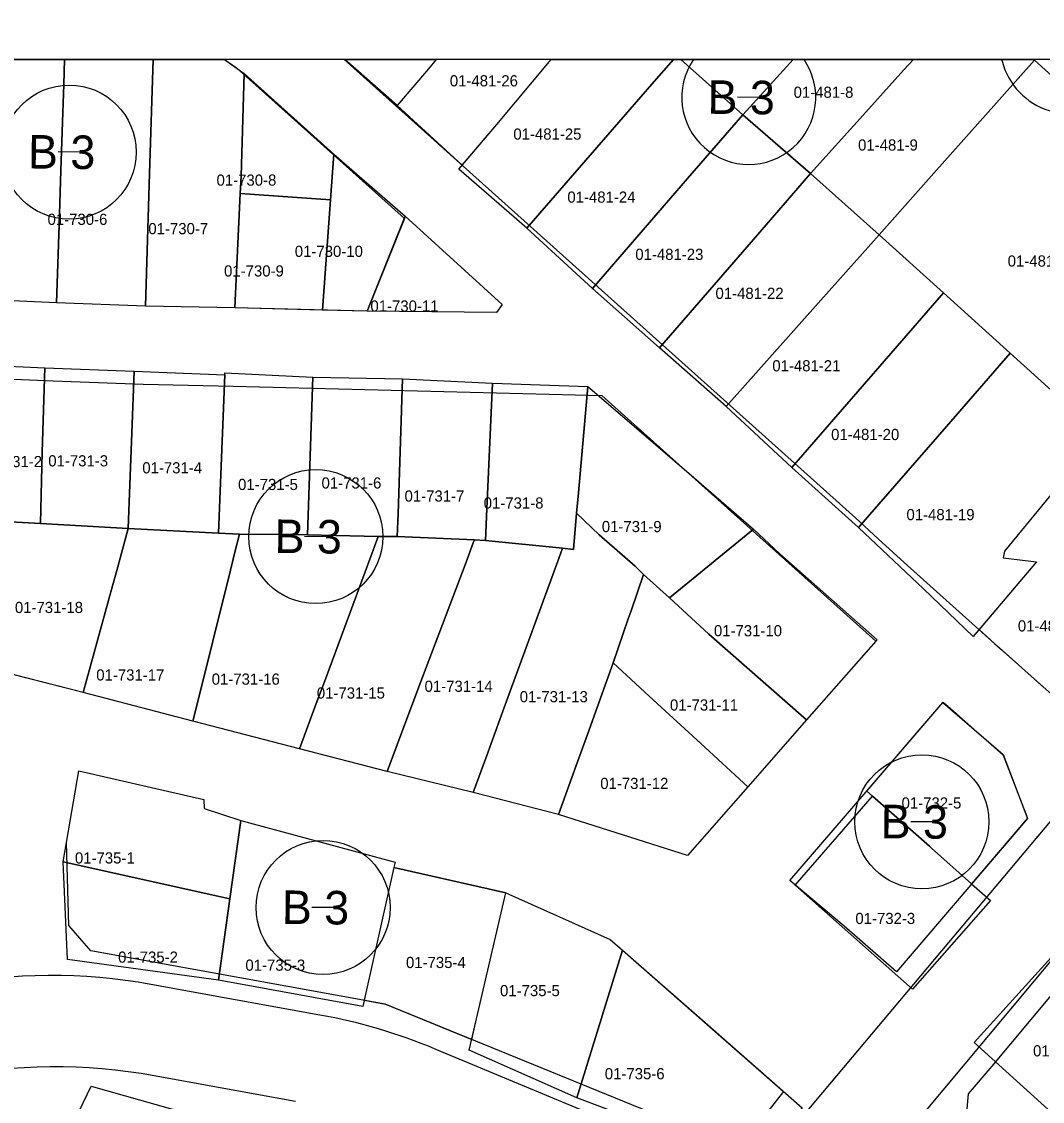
# Model space of a CAD drawing. Extents: x 413946 to 415528, y 4453939 to 4454944.
# Drawn here: x 415021.3 to 415112.6, y 4454642.2 to 4454738.8 of the extents above; entities that cross this region are included whole.
import ezdxf

# ---------------------------------------------------------------- set-up
doc = ezdxf.new("R2010")
doc.units = 0
for name, color, linetype in [('0_KADASTRO', 7, 'Continuous'), ('0_ÖNERİ_LEJAND', 7, 'Continuous'), ('Level 27', 7, 'Continuous'), ('Level 28', 7, 'Continuous'), ('Level 29', 7, 'Continuous'), ('Level 32', 7, 'Continuous'), ('Level 58', 7, 'Continuous'), ('Level 62', 7, 'Continuous')]:
    doc.layers.add(name, color=color, linetype=linetype)

msp = doc.modelspace()

# ---------------------------------------------------------------- linework, layer by layer
at = {"layer": '0_KADASTRO'}
for p, q in [((415058.37, 4454735.447), (415057.67, 4454734.62)), ((415057.67, 4454734.62), (415054.87, 4454731.33)), ((415054.87, 4454731.33), (415060.706, 4454725.98)), ((415060.706, 4454725.98), (415063.79, 4454729.64)), ((415114.479, 4454697.827), (415109.25, 4454691.45)), ((415109.25, 4454691.45), (415109.13, 4454690.83)), ((415109.13, 4454690.83), (415112.11, 4454690.48)), ((415112.11, 4454690.48), (415106.961, 4454684.425))]:
    msp.add_line(p, q, dxfattribs=at)
for points in [[(415025.111, 4454735.447), (415025.03, 4454733.2), (415024.95, 4454730.7), (415024.77, 4454725.52), (415024.61, 4454720.65), (415024.37, 4454713.67), (415017.06, 4454714), (415016.88, 4454722.05), (415016.81, 4454724.66), (415017.02, 4454730.02), (415016, 4454730), (415015.59, 4454735.32), (415017.152, 4454735.608)], [(415017.152, 4454735.608), (415017.152, 4454735.447), (415025.111, 4454735.447)], [(415033.05, 4454735.447), (415032.72, 4454725.24), (415032.35, 4454713.38), (415024.37, 4454713.67), (415024.61, 4454720.65), (415024.77, 4454725.52), (415024.95, 4454730.7), (415025.03, 4454733.2), (415025.111, 4454735.447)], [(415025.111, 4454735.447), (415033.05, 4454735.447)], [(415039.432, 4454735.447), (415041.19, 4454734.2), (415040.917, 4454724.997), (415040.83, 4454723.465), (415040.35, 4454713.21), (415032.35, 4454713.38), (415032.72, 4454725.24), (415033.05, 4454735.447)], [(415033.05, 4454735.447), (415039.432, 4454735.447)], [(415050.205, 4454735.447), (415058.37, 4454735.447)], [(415058.37, 4454735.447), (415057.67, 4454734.62), (415054.87, 4454731.33), (415050.205, 4454735.447)], [(415068.677, 4454735.447), (415058.37, 4454735.447)], [(415079.601, 4454735.447), (415077.68, 4454733.23), (415069.797, 4454724.182), (415066.48, 4454720.35), (415060.41, 4454725.62), (415063.79, 4454729.64), (415068.677, 4454735.447)], [(415063.79, 4454729.64), (415068.677, 4454735.447)], [(415080.264, 4454735.447), (415085.83, 4454730.49), (415080.88, 4454724.8), (415072.36, 4454714.96), (415066.48, 4454720.35), (415069.797, 4454724.182), (415077.68, 4454733.23), (415079.601, 4454735.447)], [(415068.677, 4454735.447), (415079.601, 4454735.447)], [(415079.601, 4454735.447), (415080.264, 4454735.447)], [(415080.264, 4454735.447), (415090.318, 4454735.447)], [(415090.318, 4454735.447), (415087.37, 4454732.2), (415085.83, 4454730.49), (415080.264, 4454735.447)], [(415101.084, 4454735.447), (415100.24, 4454734.51), (415096.55, 4454730.43), (415091.89, 4454725.25), (415085.83, 4454730.49), (415087.37, 4454732.2), (415090.318, 4454735.447)], [(415090.318, 4454735.447), (415101.084, 4454735.447)], [(415111.876, 4454735.447), (415111.94, 4454735.39), (415102.68, 4454725), (415098.01, 4454719.74), (415091.89, 4454725.25), (415096.55, 4454730.43), (415100.24, 4454734.51), (415101.084, 4454735.447)], [(415101.084, 4454735.447), (415111.876, 4454735.447)], [(415106.961, 4454684.425), (415108.38, 4454683.16), (415108.597, 4454682.963)], [(415108.597, 4454682.963), (415109.064, 4454682.547), (415112.79, 4454679.22)]]:
    msp.add_lwpolyline(points, dxfattribs=at)
for points in [[(415098.01, 4454719.74), (415102.68, 4454725), (415111.94, 4454735.39), (415131.68, 4454717.49), (415127.099, 4454712.397), (415124.569, 4454709.584), (415119.795, 4454704.277), (415117.72, 4454701.97), (415109.75, 4454709.16), (415103.77, 4454714.55)], [(415040.83, 4454723.465), (415040.917, 4454724.997), (415041.19, 4454734.2), (415049.22, 4454726.98), (415048.91, 4454722.89)], [(415072.36, 4454714.96), (415080.88, 4454724.8), (415085.83, 4454730.49), (415091.89, 4454725.25), (415086.76, 4454719.32), (415078.36, 4454709.65)], [(415048.2, 4454713.01), (415048.91, 4454722.89), (415049.22, 4454726.98), (415055.6, 4454721.41), (415052.19, 4454712.91)], [(415078.36, 4454709.65), (415086.76, 4454719.32), (415091.89, 4454725.25), (415098.01, 4454719.74), (415092.79, 4454713.89), (415084.34, 4454704.39)], [(415040.35, 4454713.21), (415040.83, 4454723.465), (415048.91, 4454722.89), (415048.2, 4454713.01)], [(415052.19, 4454712.91), (415055.6, 4454721.41), (415064.29, 4454713.53), (415063.78, 4454712.8)], [(415084.34, 4454704.39), (415092.79, 4454713.89), (415098.01, 4454719.74), (415103.77, 4454714.55), (415098.09, 4454708), (415090.22, 4454698.93)], [(415090.22, 4454698.93), (415098.09, 4454708), (415103.77, 4454714.55), (415109.75, 4454709.16), (415104.04, 4454702.61), (415096.17, 4454693.57)], [(415096.17, 4454693.57), (415104.04, 4454702.61), (415109.75, 4454709.16), (415117.72, 4454701.97), (415114.479, 4454697.827), (415109.25, 4454691.45), (415109.13, 4454690.83), (415112.11, 4454690.48), (415106.43, 4454683.8), (415101.98, 4454688.08)], [(415017.49, 4454708.11), (415023.33, 4454707.86), (415023.11, 4454700.31), (415022.94, 4454693.93), (415018.58, 4454694.15), (415018.29, 4454694.17), (415018.06, 4454698.06), (415017.98, 4454699.39)], [(415022.94, 4454693.93), (415023.11, 4454700.31), (415023.33, 4454707.86), (415031.35, 4454707.54), (415031.07, 4454700.46), (415030.94, 4454697.41), (415030.79, 4454693.47)], [(415030.79, 4454693.47), (415030.94, 4454697.41), (415031.07, 4454700.46), (415031.35, 4454707.54), (415039.46, 4454707.22), (415039.04, 4454696.82), (415038.89, 4454693.05)], [(415038.89, 4454693.05), (415039.04, 4454696.82), (415039.46, 4454707.22), (415039.46, 4454707.39), (415047.32, 4454707), (415046.86, 4454692.91), (415044.33, 4454692.93), (415040.75, 4454692.96)], [(415046.86, 4454692.91), (415047.32, 4454707), (415055.36, 4454706.85), (415054.96, 4454694.79), (415054.89, 4454692.74), (415053.19, 4454692.75)], [(415054.89, 4454692.74), (415054.96, 4454694.79), (415055.36, 4454706.85), (415063.41, 4454706.48), (415062.91, 4454695.23), (415062.79, 4454692.39), (415061.79, 4454692.44)], [(415062.79, 4454692.39), (415062.91, 4454695.23), (415063.41, 4454706.48), (415071.95, 4454706.18), (415071.1, 4454696.65), (415070.94, 4454694.84), (415070.65, 4454691.6), (415069.69, 4454691.7)], [(415070.94, 4454694.84), (415071.1, 4454696.65), (415071.95, 4454706.18), (415074.63, 4454703.87), (415081.43, 4454698.02), (415086.78, 4454693.41), (415079.26, 4454687.27), (415076.94, 4454689.35), (415076.19, 4454690.1), (415072.97, 4454692.89)], [(415061.69, 4454669.85), (415062.89, 4454673.14), (415064.47, 4454677.44), (415068.94, 4454689.65), (415069.38, 4454690.86), (415069.69, 4454691.7), (415070.65, 4454691.6), (415070.94, 4454694.84), (415072.97, 4454692.89), (415076.19, 4454690.1), (415076.94, 4454689.35), (415075.81, 4454686.11), (415075.55, 4454685.37), (415074.2, 4454681.45), (415072.77, 4454677.46), (415071.9, 4454675.03), (415070.9, 4454672.27), (415069.32, 4454667.88), (415062.85, 4454669.55)], [(415018.58, 4454694.15), (415022.94, 4454693.93), (415030.79, 4454693.47), (415029.77, 4454689.72), (415029.39, 4454688.33), (415026.77, 4454678.78), (415018.64, 4454680.86), (415018.63, 4454682.96), (415018.59, 4454690.94)], [(415026.77, 4454678.78), (415029.39, 4454688.33), (415029.77, 4454689.72), (415030.79, 4454693.47), (415038.89, 4454693.05), (415040.75, 4454692.96), (415040.39, 4454691.48), (415039.74, 4454688.88), (415039, 4454685.92), (415037.72, 4454680.72), (415036.6, 4454676.22)], [(415079.26, 4454687.27), (415086.78, 4454693.41), (415089.12, 4454691.2), (415097.84, 4454683.5), (415091.51, 4454676.33), (415082.79, 4454684.01)], [(415036.6, 4454676.22), (415037.72, 4454680.72), (415039, 4454685.92), (415039.74, 4454688.88), (415040.39, 4454691.48), (415040.75, 4454692.96), (415044.33, 4454692.93), (415046.86, 4454692.91), (415053.19, 4454692.75), (415052.53, 4454690.97), (415048.28, 4454679.51), (415047.73, 4454678.03), (415046.14, 4454673.74)], [(415046.14, 4454673.74), (415047.73, 4454678.03), (415048.28, 4454679.51), (415052.53, 4454690.97), (415053.19, 4454692.75), (415054.89, 4454692.74), (415061.79, 4454692.44), (415061.69, 4454692.2), (415061.04, 4454690.46), (415057.15, 4454680.15), (415055.92, 4454676.9), (415053.97, 4454671.71)], [(415053.97, 4454671.71), (415055.92, 4454676.9), (415057.15, 4454680.15), (415061.04, 4454690.46), (415061.69, 4454692.2), (415061.79, 4454692.44), (415062.79, 4454692.39), (415069.69, 4454691.7), (415069.38, 4454690.86), (415068.94, 4454689.65), (415064.47, 4454677.44), (415062.89, 4454673.14), (415061.69, 4454669.85)], [(415074.2, 4454681.45), (415075.55, 4454685.37), (415075.81, 4454686.11), (415076.94, 4454689.35), (415079.26, 4454687.27), (415082.79, 4454684.01), (415091.51, 4454676.33), (415086.27, 4454670.34), (415082.05, 4454674.24), (415077.44, 4454678.47)], [(415069.32, 4454667.88), (415070.9, 4454672.27), (415071.9, 4454675.03), (415072.77, 4454677.46), (415074.2, 4454681.45), (415077.44, 4454678.47), (415082.05, 4454674.24), (415086.27, 4454670.34), (415080.86, 4454664.21)], [(415096.92, 4454669.96), (415103.76, 4454677.93), (415104.401, 4454677.364), (415109.128, 4454673.178), (415111.29, 4454667.53), (415106.296, 4454661.671), (415102.722, 4454664.859), (415102.53, 4454665.03), (415097.42, 4454669.52)], [(415024.99, 4454663.64), (415026.37, 4454671.78), (415037.57, 4454669.2), (415037.59, 4454668.42), (415040.88, 4454667.33), (415039.91, 4454660.31)], [(415097.42, 4454669.52), (415102.53, 4454665.03), (415102.722, 4454664.859), (415106.296, 4454661.671), (415107.99, 4454660.16), (415101.01, 4454652.23), (415090.5, 4454661.55)], [(415038.89, 4454653.05), (415039.91, 4454660.31), (415040.88, 4454667.33), (415054.69, 4454663.6), (415054.59, 4454663.14), (415052.08, 4454651.91), (415051.81, 4454650.7)], [(415024.99, 4454663.64), (415039.91, 4454660.31), (415038.89, 4454653.05), (415025.38, 4454654.88)], [(415061.557, 4454647.741), (415061.99, 4454649.58), (415064.61, 4454660.85), (415054.59, 4454663.14), (415052.08, 4454651.91), (415051.93, 4454651.24), (415053.82, 4454650.9)], [(415061.33, 4454646.78), (415061.99, 4454649.58), (415064.61, 4454660.85), (415073.94, 4454656.69), (415075.05, 4454655.72), (415070.95, 4454642.51)], [(415115.36, 4454639.48), (415106.54, 4454647.45), (415113.995, 4454655.712), (415115.997, 4454657.931), (415124.803, 4454650.003), (415122.096, 4454646.985), (415120.047, 4454644.702)], [(415070.95, 4454642.51), (415075.05, 4454655.72), (415082.45, 4454649.24), (415091.13, 4454641.61), (415086.82, 4454636.63), (415076.04, 4454640.6)], [(415021.67, 4454631.53), (415022.08, 4454632.37), (415026.78, 4454642.05), (415027.49, 4454643.56), (415036.14, 4454641.12), (415031.69, 4454631.71), (415030.81, 4454629.85), (415029.75, 4454627.6), (415028.83, 4454628.04), (415025.24, 4454629.78), (415023.09, 4454630.83)]]:
    msp.add_lwpolyline(points, close=True, dxfattribs=at)
at = {"layer": '0_ÖNERİ_LEJAND'}
msp.add_lwpolyline([(415017.152, 4454915.569), (415467.6, 4454915.569), (415467.6, 4454735.447), (415017.152, 4454735.447)], close=True, dxfattribs=at)
at = {"layer": 'Level 27'}
for p, q in [((415055.524, 4454721.222), (415052.19, 4454712.91)), ((415025.28, 4454665.35), (415026.37, 4454671.78))]:
    msp.add_line(p, q, dxfattribs=at)
for points in [[(415039.433, 4454735.447), (415040.494, 4454734.694)], [(415095.904, 4454694.429), (415050.142, 4454735.447)], [(415111.879, 4454735.447), (415111.942, 4454735.392), (415131.68, 4454717.49), (415136.69, 4454712.995), (415143.609, 4454706.787)], [(415040.494, 4454734.694), (415055.524, 4454721.222)], [(415052.19, 4454712.91), (415040.35, 4454713.21), (415032.35, 4454713.38), (415024.37, 4454713.67), (415017.06, 4454714), (415004.99, 4454713.771)], [(415005.465, 4454706.778), (415016.969, 4454706.997), (415024.085, 4454706.676), (415032.149, 4454706.383), (415040.187, 4454706.212), (415073.205, 4454705.374)], [(415073.205, 4454705.374), (415097.738, 4454683.384)], [(415097.945, 4454692.55), (415095.904, 4454694.429)], [(415100.265, 4454690.415), (415097.945, 4454692.55)], [(415097.738, 4454683.384), (415091.51, 4454676.33), (415086.27, 4454670.34), (415080.86, 4454664.21), (415069.32, 4454667.88), (415061.69, 4454669.85), (415053.97, 4454671.71), (415046.14, 4454673.74), (415036.6, 4454676.22), (415026.77, 4454678.78), (415016.84, 4454681.32)], [(415026.37, 4454671.78), (415037.57, 4454669.2), (415037.59, 4454668.42), (415040.88, 4454667.33), (415054.69, 4454663.6), (415054.59, 4454663.14), (415064.61, 4454660.85), (415073.94, 4454656.69), (415075.05, 4454655.72), (415089.45, 4454643.084)], [(415025.486, 4454657.931), (415025.28, 4454665.35)], [(415089.45, 4454643.084), (415085.468, 4454637.964), (415053.817, 4454650.898), (415027.445, 4454655.668), (415025.486, 4454657.931)]]:
    msp.add_lwpolyline(points, dxfattribs=at)
at = {"layer": 'Level 28'}
msp.add_lwpolyline([(415099.568, 4454653.782), (415094.891, 4454657.878), (415090.02, 4454661.96), (415096.87, 4454669.91), (415103.72, 4454677.88), (415109.112, 4454673.231)], dxfattribs=at)
at = {"layer": 'Level 29'}
for points in [[(415114.544, 4454677.648), (415108.381, 4454683.158), (415100.265, 4454690.415)], [(415109.112, 4454673.231), (415111.286, 4454667.525)], [(415111.286, 4454667.525), (415099.568, 4454653.782)], [(415104.466, 4454630.039), (415105.557, 4454637.868), (415106.028, 4454642.863), (415108.133, 4454645.332), (415113.307, 4454651.529), (415117.569, 4454656.636), (415120.089, 4454659.561), (415124.446, 4454659.79)]]:
    msp.add_lwpolyline(points, dxfattribs=at)
at = {"layer": 'Level 32'}
for p, q in [((415087.349, 4454732.041), (415085.349, 4454732.061)), ((415026.521, 4454727.147), (415024.521, 4454727.168)), ((415048.59, 4454692.732), (415046.591, 4454692.753)), ((415102.846, 4454667.207), (415100.846, 4454667.228)), ((415049.245, 4454659.532), (415047.245, 4454659.552))]:
    msp.add_line(p, q, dxfattribs=at)
msp.add_lwpolyline([(415091.295, 4454735.447), (415081.402, 4454735.447)], dxfattribs=at)
for centre in [(415025.521, 4454727.157), (415047.591, 4454692.742), (415101.846, 4454667.217), (415048.245, 4454659.542)]:
    msp.add_circle(centre, 6, dxfattribs=at)
msp.add_arc((415086.349, 4454732.051), 6, 145.53274, 34.46726, dxfattribs=at)
at = {"layer": 'Level 58'}
for start, end in [(192.9682, 194.3251), (194.3251, 311.52104)]:
    msp.add_arc((415115.084, 4454736.849), 6.25, start, end, dxfattribs=at)
at = {"layer": 'Level 62'}
for points in [[(415120.385, 4454675.623), (415089.182, 4454638.518)], [(415099.819, 4454638.497), (415111.772, 4454652.811), (415116.044, 4454657.93), (415123.811, 4454667.068)], [(415047.965, 4454649.924), (415032.841, 4454652.66)], [(415082.309, 4454636.873), (415058.291, 4454646.878)], [(415045.765, 4454642.192), (415033.116, 4454644.48)]]:
    msp.add_lwpolyline(points, dxfattribs=at)
for centre, start, end in [((415023.939, 4454603.458), 79.74432, 100.93996), ((415039.065, 4454600.722), 67.385, 79.74647), ((415024.214, 4454595.279), 79.7448, 101.15979)]:
    msp.add_arc(centre, 50, start, end, dxfattribs=at)

# ---------------------------------------------------------------- texts
at = {"layer": '0_KADASTRO'}
for s, p in [('01-481-26', (415059.592, 4454733.038)), ('01-481-8', (415090.364, 4454732.016)), ('01-481-25', (415065.277, 4454728.271)), ('01-481-9', (415096.134, 4454727.293)), ('01-730-8', (415038.71, 4454724.151)), ('01-481-24', (415070.112, 4454722.629)), ('01-730-6', (415023.583, 4454720.641)), ('01-730-7', (415032.605, 4454719.81)), ('01-730-10', (415045.714, 4454717.777)), ('01-481-23', (415076.193, 4454717.508)), ('01-481-10', (415109.528, 4454716.91)), ('01-730-9', (415039.38, 4454716.022)), ('01-481-22', (415083.372, 4454714.015)), ('01-730-11', (415052.485, 4454712.881)), ('01-481-21', (415088.458, 4454707.531)), ('01-481-20', (415093.723, 4454701.384)), ('01-731-2', (415017.739, 4454698.958)), ('01-731-3', (415023.647, 4454699.026)), ('01-731-4', (415032.063, 4454698.402)), ('01-731-5', (415040.637, 4454696.911)), ('01-731-6', (415048.108, 4454697.043)), ('01-731-7', (415055.539, 4454695.873)), ('01-731-8', (415062.622, 4454695.252)), ('01-481-19', (415100.466, 4454694.212)), ('01-731-9', (415073.195, 4454693.142)), ('01-731-18', (415020.659, 4454685.903)), ('01-731-10', (415083.231, 4454683.822)), ('01-481-34', (415110.437, 4454684.25)), ('01-731-17', (415027.942, 4454679.861)), ('01-731-16', (415038.276, 4454679.488)), ('01-731-15', (415047.686, 4454678.247)), ('01-731-14', (415057.329, 4454678.849)), ('01-731-13', (415065.85, 4454677.917)), ('01-731-11', (415079.295, 4454677.172)), ('01-731-12', (415073.057, 4454670.153)), ('01-732-5', (415100.027, 4454668.402)), ('01-735-1', (415026.033, 4454663.483)), ('01-732-3', (415095.894, 4454658.068)), ('01-735-2', (415029.898, 4454654.607)), ('01-735-3', (415041.293, 4454653.887)), ('01-735-4', (415055.665, 4454654.127)), ('01-735-5', (415064.084, 4454651.608)), ('01-733-5', (415111.799, 4454646.22)), ('01-735-6', (415073.463, 4454644.171))]:
    msp.add_text(s, height=1, dxfattribs=at).set_placement(p)
at = {"layer": 'Level 32'}
for p in [(415082.65, 4454730.589), (415021.822, 4454725.695), (415043.891, 4454691.28), (415098.146, 4454665.755), (415044.546, 4454658.08)]:
    msp.add_text('B 3', height=3, rotation=359.4141, dxfattribs=at).set_placement(p)

doc.saveas('drawing.dxf')
